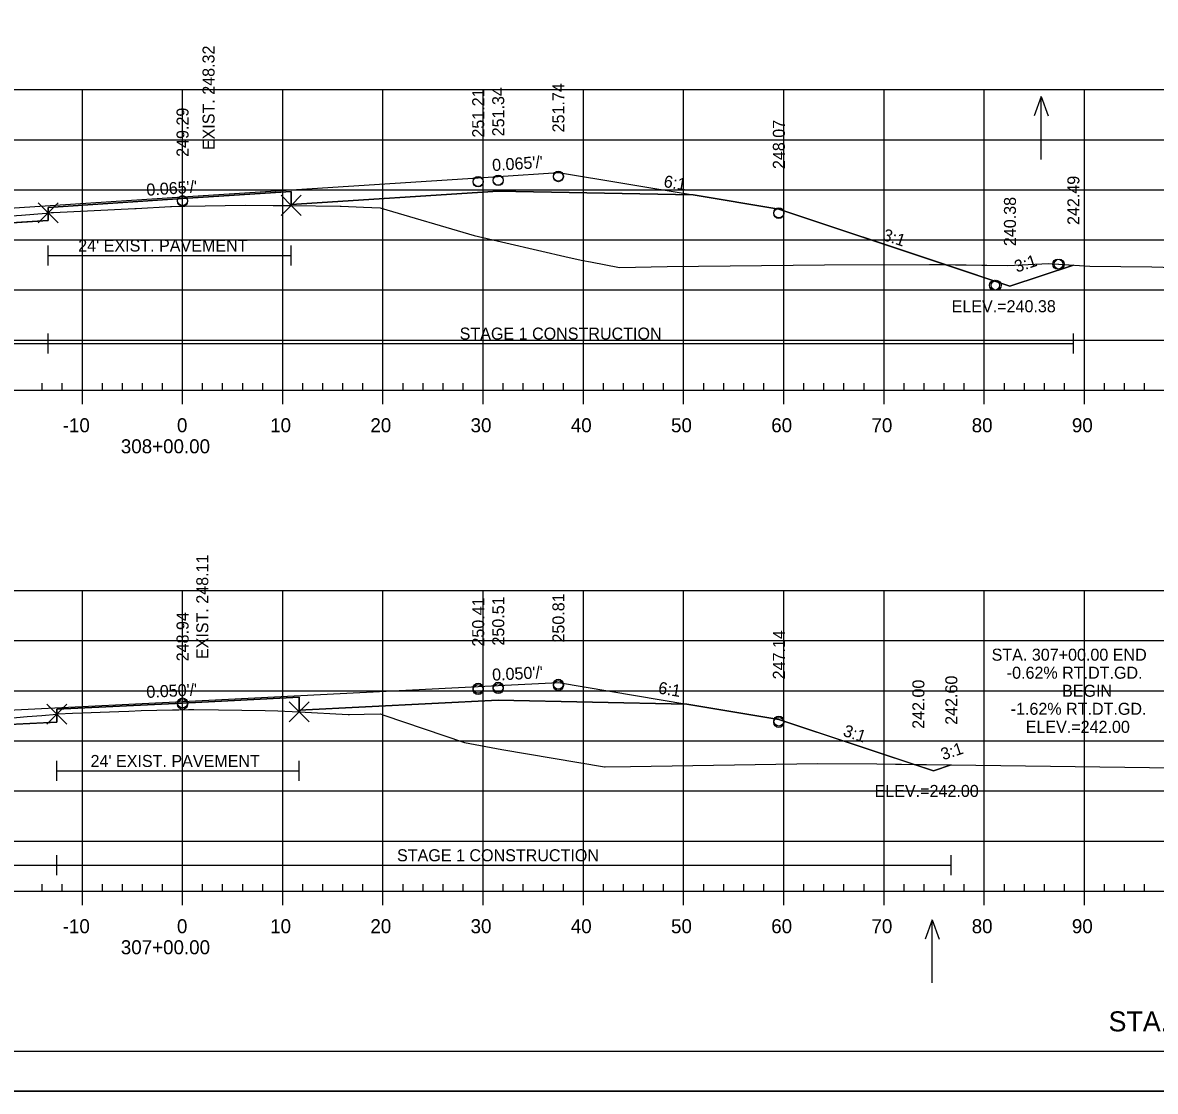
# Model space of a CAD drawing. Extents: x 1365647 to 1367999, y 387113 to 400173.
# Drawn here: x 1365878.1 to 1365991.2, y 397826.3 to 397933 of the extents above; entities that cross this region are included whole.
import ezdxf

# ---------------------------------------------------------------- set-up
doc = ezdxf.new("R2010")
doc.units = 0
for name, color, linetype in [('R_Alt Surface', 7, 'Continuous'), ('R_Axis', 7, 'Continuous'), ('R_Axis Annot', 7, 'Continuous'), ('R_Border', 7, 'Continuous'), ('R_Border Notes', 7, 'Continuous'), ('R_Contours', 7, 'Continuous'), ('R_Draft', 7, 'Continuous'), ('R_Exist Surface', 7, 'Continuous'), ('R_Fin Surface', 7, 'Continuous'), ('R_Fin Surface Annot', 7, 'Continuous'), ('R_Grid', 7, 'Continuous'), ('R_No Plot', 7, 'Continuous'), ('R_Water', 7, 'Continuous'), ('R_Water Annot', 7, 'Continuous'), ('R_Xsect Elev', 7, 'Continuous')]:
    doc.layers.add(name, color=color, linetype=linetype)

msp = doc.modelspace()

# ---------------------------------------------------------------- linework, layer by layer
at = {"layer": 'R_Alt Surface'}
for points in [[(1365842.17, 397910.72), (1365862.59, 397912.05), (1365880.69, 397913.23), (1365880.69, 397914.52), (1365894.09, 397915.4), (1365904.92, 397916.1), (1365904.92, 397914.82), (1365925.59, 397916.16), (1365945.04, 397915.77)], [(1365844.1, 397861.28), (1365862.59, 397862.2), (1365881.53, 397863.14), (1365881.53, 397864.43), (1365894.09, 397865.05), (1365905.73, 397865.63), (1365905.73, 397864.34), (1365925.59, 397865.33), (1365944.4, 397864.95)]]:
    msp.add_lwpolyline(points, dxfattribs=at)
at = {"layer": 'R_Axis'}
for p, q in [((1365880.09, 397896.28), (1365880.09, 397896.98)), ((1365882.09, 397896.28), (1365882.09, 397896.98)), ((1365886.09, 397896.28), (1365886.09, 397896.98)), ((1365888.09, 397896.28), (1365888.09, 397896.98)), ((1365890.09, 397896.28), (1365890.09, 397896.98)), ((1365892.09, 397896.28), (1365892.09, 397896.98)), ((1365896.09, 397896.28), (1365896.09, 397896.98)), ((1365898.09, 397896.28), (1365898.09, 397896.98)), ((1365900.09, 397896.28), (1365900.09, 397896.98)), ((1365902.09, 397896.28), (1365902.09, 397896.98)), ((1365906.09, 397896.28), (1365906.09, 397896.98)), ((1365908.09, 397896.28), (1365908.09, 397896.98)), ((1365910.09, 397896.28), (1365910.09, 397896.98)), ((1365912.09, 397896.28), (1365912.09, 397896.98)), ((1365916.09, 397896.28), (1365916.09, 397896.98)), ((1365918.09, 397896.28), (1365918.09, 397896.98)), ((1365920.09, 397896.28), (1365920.09, 397896.98)), ((1365922.09, 397896.28), (1365922.09, 397896.98)), ((1365926.09, 397896.28), (1365926.09, 397896.98)), ((1365928.09, 397896.28), (1365928.09, 397896.98)), ((1365930.09, 397896.28), (1365930.09, 397896.98)), ((1365932.09, 397896.28), (1365932.09, 397896.98)), ((1365936.09, 397896.28), (1365936.09, 397896.98)), ((1365938.09, 397896.28), (1365938.09, 397896.98)), ((1365940.09, 397896.28), (1365940.09, 397896.98)), ((1365942.09, 397896.28), (1365942.09, 397896.98)), ((1365946.09, 397896.28), (1365946.09, 397896.98)), ((1365948.09, 397896.28), (1365948.09, 397896.98)), ((1365950.09, 397896.28), (1365950.09, 397896.98)), ((1365952.09, 397896.28), (1365952.09, 397896.98)), ((1365956.09, 397896.28), (1365956.09, 397896.98)), ((1365958.09, 397896.28), (1365958.09, 397896.98)), ((1365960.09, 397896.28), (1365960.09, 397896.98)), ((1365962.09, 397896.28), (1365962.09, 397896.98)), ((1365966.09, 397896.28), (1365966.09, 397896.98)), ((1365968.09, 397896.28), (1365968.09, 397896.98)), ((1365970.09, 397896.28), (1365970.09, 397896.98)), ((1365972.09, 397896.28), (1365972.09, 397896.98)), ((1365976.09, 397896.28), (1365976.09, 397896.98)), ((1365978.09, 397896.28), (1365978.09, 397896.98)), ((1365980.09, 397896.28), (1365980.09, 397896.98)), ((1365982.09, 397896.28), (1365982.09, 397896.98)), ((1365986.09, 397896.28), (1365986.09, 397896.98)), ((1365988.09, 397896.28), (1365988.09, 397896.98)), ((1365990.09, 397896.28), (1365990.09, 397896.98)), ((1365749.09, 397896.28), (1366039.09, 397896.28)), ((1365884.09, 397894.88), (1365884.09, 397896.28)), ((1365894.09, 397894.88), (1365894.09, 397896.28)), ((1365904.09, 397894.88), (1365904.09, 397896.28)), ((1365914.09, 397894.88), (1365914.09, 397896.28)), ((1365924.09, 397894.88), (1365924.09, 397896.28)), ((1365934.09, 397894.88), (1365934.09, 397896.28)), ((1365944.09, 397894.88), (1365944.09, 397896.28)), ((1365954.09, 397894.88), (1365954.09, 397896.28)), ((1365964.09, 397894.88), (1365964.09, 397896.28)), ((1365974.09, 397894.88), (1365974.09, 397896.28)), ((1365984.09, 397894.88), (1365984.09, 397896.28)), ((1365880.09, 397846.28), (1365880.09, 397846.98)), ((1365882.09, 397846.28), (1365882.09, 397846.98)), ((1365886.09, 397846.28), (1365886.09, 397846.98)), ((1365888.09, 397846.28), (1365888.09, 397846.98)), ((1365890.09, 397846.28), (1365890.09, 397846.98)), ((1365892.09, 397846.28), (1365892.09, 397846.98)), ((1365896.09, 397846.28), (1365896.09, 397846.98)), ((1365898.09, 397846.28), (1365898.09, 397846.98)), ((1365900.09, 397846.28), (1365900.09, 397846.98)), ((1365902.09, 397846.28), (1365902.09, 397846.98)), ((1365906.09, 397846.28), (1365906.09, 397846.98)), ((1365908.09, 397846.28), (1365908.09, 397846.98)), ((1365910.09, 397846.28), (1365910.09, 397846.98)), ((1365912.09, 397846.28), (1365912.09, 397846.98)), ((1365916.09, 397846.28), (1365916.09, 397846.98)), ((1365918.09, 397846.28), (1365918.09, 397846.98)), ((1365920.09, 397846.28), (1365920.09, 397846.98)), ((1365922.09, 397846.28), (1365922.09, 397846.98)), ((1365926.09, 397846.28), (1365926.09, 397846.98)), ((1365928.09, 397846.28), (1365928.09, 397846.98)), ((1365930.09, 397846.28), (1365930.09, 397846.98)), ((1365932.09, 397846.28), (1365932.09, 397846.98)), ((1365936.09, 397846.28), (1365936.09, 397846.98)), ((1365938.09, 397846.28), (1365938.09, 397846.98)), ((1365940.09, 397846.28), (1365940.09, 397846.98)), ((1365942.09, 397846.28), (1365942.09, 397846.98)), ((1365946.09, 397846.28), (1365946.09, 397846.98)), ((1365948.09, 397846.28), (1365948.09, 397846.98)), ((1365950.09, 397846.28), (1365950.09, 397846.98)), ((1365952.09, 397846.28), (1365952.09, 397846.98)), ((1365956.09, 397846.28), (1365956.09, 397846.98)), ((1365958.09, 397846.28), (1365958.09, 397846.98)), ((1365960.09, 397846.28), (1365960.09, 397846.98)), ((1365962.09, 397846.28), (1365962.09, 397846.98)), ((1365966.09, 397846.28), (1365966.09, 397846.98)), ((1365968.09, 397846.28), (1365968.09, 397846.98)), ((1365970.09, 397846.28), (1365970.09, 397846.98)), ((1365972.09, 397846.28), (1365972.09, 397846.98)), ((1365976.09, 397846.28), (1365976.09, 397846.98)), ((1365978.09, 397846.28), (1365978.09, 397846.98)), ((1365980.09, 397846.28), (1365980.09, 397846.98)), ((1365982.09, 397846.28), (1365982.09, 397846.98)), ((1365986.09, 397846.28), (1365986.09, 397846.98)), ((1365988.09, 397846.28), (1365988.09, 397846.98)), ((1365990.09, 397846.28), (1365990.09, 397846.98)), ((1365749.09, 397846.28), (1366039.09, 397846.28)), ((1365884.09, 397844.88), (1365884.09, 397846.28)), ((1365894.09, 397844.88), (1365894.09, 397846.28)), ((1365904.09, 397844.88), (1365904.09, 397846.28)), ((1365914.09, 397844.88), (1365914.09, 397846.28)), ((1365924.09, 397844.88), (1365924.09, 397846.28)), ((1365934.09, 397844.88), (1365934.09, 397846.28)), ((1365944.09, 397844.88), (1365944.09, 397846.28)), ((1365954.09, 397844.88), (1365954.09, 397846.28)), ((1365964.09, 397844.88), (1365964.09, 397846.28)), ((1365974.09, 397844.88), (1365974.09, 397846.28)), ((1365984.09, 397844.88), (1365984.09, 397846.28))]:
    msp.add_line(p, q, dxfattribs=at)
at = {"layer": 'R_Border'}
msp.add_line((1366052.27, 397830.28), (1365736.09, 397830.28), dxfattribs=at)
at = {"layer": 'R_Contours'}
for p, q in [((1365904.92, 397916.1), (1365894.09, 397915.4)), ((1365925.59, 397916.16), (1365904.92, 397914.82)), ((1365904.92, 397914.82), (1365904.92, 397916.1)), ((1365945.04, 397915.77), (1365925.59, 397916.16)), ((1365894.09, 397915.4), (1365880.69, 397914.52)), ((1365880.69, 397914.52), (1365880.69, 397913.97)), ((1365894.17, 397914.64), (1365894.32, 397914.65)), ((1365894.32, 397914.65), (1365900.38, 397914.74)), ((1365903.2, 397914.73), (1365904.91, 397914.73)), ((1365904.91, 397914.73), (1365904.92, 397914.73)), ((1365904.92, 397914.82), (1365904.92, 397914.73)), ((1365904.92, 397914.73), (1365904.92, 397914.82)), ((1365909.85, 397914.65), (1365909.88, 397914.65)), ((1365909.88, 397914.65), (1365909.92, 397914.65)), ((1365913.82, 397914.48), (1365913.9, 397914.46)), ((1365932.66, 397909.51), (1365934.04, 397909.23)), ((1365958.13, 397908.79), (1365968.62, 397908.84)), ((1365968.62, 397908.84), (1365970.19, 397908.82)), ((1365894.09, 397865.05), (1365881.53, 397864.43)), ((1365953.59, 397863.42), (1365944.4, 397864.95)), ((1365881.53, 397864.43), (1365881.53, 397863.95)), ((1365889.95, 397864.3), (1365893.1, 397864.37)), ((1365905.73, 397864.19), (1365905.73, 397864.34)), ((1365905.73, 397864.34), (1365905.73, 397864.19)), ((1365905.73, 397864.19), (1365910.6, 397863.92)), ((1365910.6, 397863.92), (1365910.67, 397863.92)), ((1365910.67, 397863.92), (1365910.72, 397863.92)), ((1365910.72, 397863.92), (1365910.75, 397863.91)), ((1365910.75, 397863.91), (1365912.2, 397863.94)), ((1365912.2, 397863.94), (1365913.84, 397863.97)), ((1365913.84, 397863.97), (1365914.17, 397863.86)), ((1365914.17, 397863.86), (1365922.23, 397861.11)), ((1365967.08, 397858.93), (1365953.59, 397863.42)), ((1365922.23, 397861.11), (1365925.94, 397860.4))]:
    msp.add_line(p, q, dxfattribs=at)
for points in [[(1365970.19, 397908.82), (1365953.59, 397914.35), (1365945.04, 397915.77)], [(1365880.99, 397914), (1365881.22, 397914.01), (1365889.33, 397914.42), (1365889.47, 397914.43), (1365892.87, 397914.6)], [(1365892.87, 397914.6), (1365892.88, 397914.6), (1365892.98, 397914.6)], [(1365892.98, 397914.6), (1365893, 397914.6), (1365894.17, 397914.64)], [(1365900.38, 397914.74), (1365903.14, 397914.73), (1365903.19, 397914.73), (1365903.2, 397914.73)], [(1365904.92, 397914.73), (1365904.92, 397914.73)], [(1365904.92, 397914.73), (1365909.82, 397914.65), (1365909.85, 397914.65)], [(1365909.92, 397914.65), (1365912.15, 397914.56), (1365913.82, 397914.48)], [(1365880.69, 397913.97), (1365880.97, 397914), (1365880.99, 397914)], [(1365913.9, 397914.46), (1365923.19, 397911.72), (1365932.66, 397909.51)], [(1365934.04, 397909.23), (1365934.78, 397909.09), (1365937.69, 397908.54), (1365942.46, 397908.63), (1365958.13, 397908.79)], [(1365905.73, 397864.34), (1365905.73, 397865.63), (1365894.09, 397865.05)], [(1365944.4, 397864.95), (1365925.59, 397865.33), (1365905.73, 397864.34)], [(1365881.53, 397863.95), (1365881.57, 397863.95), (1365881.67, 397863.96)], [(1365881.67, 397863.96), (1365883.12, 397864.03), (1365887.72, 397864.22)], [(1365887.72, 397864.22), (1365888.72, 397864.25), (1365889.95, 397864.3)], [(1365893.1, 397864.37), (1365893.71, 397864.39), (1365894.67, 397864.41), (1365895.2, 397864.42)], [(1365895.2, 397864.42), (1365897.69, 397864.38), (1365902.33, 397864.3), (1365903.58, 397864.26), (1365905.73, 397864.19)], [(1365925.94, 397860.4), (1365936.19, 397858.69), (1365936.25, 397858.68)], [(1365936.25, 397858.68), (1365938.77, 397858.72), (1365957.44, 397859.02), (1365963.35, 397858.98), (1365967.08, 397858.93)]]:
    msp.add_lwpolyline(points, dxfattribs=at)
for points in [[(1365869.55, 397912.51), (1365872.48, 397913.41), (1365874.34, 397913.49), (1365875.99, 397913.6), (1365878.03, 397913.75), (1365880.48, 397913.95), (1365880.69, 397913.97), (1365880.69, 397913.23)], [(1365970.19, 397908.82), (1365976.43, 397908.73), (1365980.48, 397908.91), (1365982.98, 397908.77), (1365976.65, 397906.66)], [(1365868.77, 397862.51), (1365872.6, 397863.54), (1365873.76, 397863.55), (1365875.26, 397863.57), (1365876.81, 397863.56), (1365878.57, 397863.7), (1365880.06, 397863.82), (1365881.53, 397863.95), (1365881.53, 397863.14)], [(1365967.08, 397858.93), (1365970.8, 397858.88), (1365969.01, 397858.28)]]:
    msp.add_lwpolyline(points, close=True, dxfattribs=at)
at = {"layer": 'R_Exist Surface'}
for points in [[(1365878.03, 397913.75), (1365880.48, 397913.95), (1365880.69, 397913.97), (1365880.97, 397914), (1365880.99, 397914), (1365881.22, 397914.01), (1365889.33, 397914.42), (1365889.47, 397914.43), (1365892.87, 397914.6), (1365892.88, 397914.6), (1365892.98, 397914.6), (1365893, 397914.6), (1365894.17, 397914.64), (1365894.32, 397914.65), (1365900.38, 397914.74), (1365903.14, 397914.73), (1365903.19, 397914.73), (1365903.2, 397914.73), (1365904.91, 397914.73), (1365904.92, 397914.73), (1365909.82, 397914.65), (1365909.85, 397914.65), (1365909.88, 397914.65), (1365909.92, 397914.65), (1365912.15, 397914.56), (1365913.82, 397914.48), (1365913.9, 397914.46), (1365923.19, 397911.72), (1365932.66, 397909.51), (1365934.04, 397909.23), (1365934.78, 397909.09), (1365937.69, 397908.54), (1365942.46, 397908.63), (1365958.13, 397908.79), (1365968.62, 397908.84), (1365976.43, 397908.73), (1365980.48, 397908.91), (1365984.61, 397908.67), (1365990.81, 397908.58), (1365999.97, 397908.31)], [(1365876.81, 397863.56), (1365878.57, 397863.7), (1365880.06, 397863.82), (1365881.53, 397863.95), (1365881.57, 397863.95), (1365881.67, 397863.96), (1365883.12, 397864.03), (1365887.72, 397864.22), (1365888.72, 397864.25), (1365889.95, 397864.3), (1365893.1, 397864.37), (1365893.71, 397864.39), (1365894.67, 397864.41), (1365895.2, 397864.42), (1365897.69, 397864.38), (1365902.33, 397864.3), (1365903.58, 397864.26), (1365905.73, 397864.19), (1365910.6, 397863.92), (1365910.67, 397863.92), (1365910.72, 397863.92), (1365910.75, 397863.91), (1365912.2, 397863.94), (1365913.84, 397863.97), (1365914.17, 397863.86), (1365922.23, 397861.11), (1365925.94, 397860.4), (1365936.19, 397858.69), (1365936.25, 397858.68), (1365938.77, 397858.72), (1365957.44, 397859.02), (1365963.35, 397858.98), (1365990.59, 397858.61), (1366002.86, 397858.57)]]:
    msp.add_lwpolyline(points, dxfattribs=at)
at = {"layer": 'R_Fin Surface'}
for points in [[(1365822.81, 397909.47), (1365828.72, 397907.5), (1365834.59, 397909.45), (1365842.17, 397910.72), (1365856.59, 397913.12), (1365862.59, 397913.51), (1365864.59, 397913.64), (1365894.09, 397915.57), (1365923.59, 397917.49), (1365925.59, 397917.62), (1365931.59, 397918.01), (1365945.04, 397915.77), (1365953.59, 397914.35), (1365976.65, 397906.66), (1365982.98, 397908.77)], [(1365828.06, 397861.26), (1365833.68, 397859.39), (1365834.59, 397859.69), (1365844.1, 397861.28), (1365856.59, 397863.36), (1365862.59, 397863.66), (1365864.59, 397863.76), (1365894.09, 397865.22), (1365923.59, 397866.69), (1365925.59, 397866.79), (1365931.59, 397867.09), (1365944.4, 397864.95), (1365953.59, 397863.42), (1365969.01, 397858.28), (1365970.8, 397858.88)]]:
    msp.add_lwpolyline(points, dxfattribs=at)
at = {"layer": 'R_Grid'}
for p, q in [((1365749.09, 397926.28), (1366039.09, 397926.28)), ((1365884.09, 397896.28), (1365884.09, 397926.28)), ((1365894.09, 397896.28), (1365894.09, 397926.28)), ((1365904.09, 397896.28), (1365904.09, 397926.28)), ((1365914.09, 397896.28), (1365914.09, 397926.28)), ((1365924.09, 397896.28), (1365924.09, 397926.28)), ((1365934.09, 397896.28), (1365934.09, 397926.28)), ((1365944.09, 397896.28), (1365944.09, 397926.28)), ((1365954.09, 397896.28), (1365954.09, 397926.28)), ((1365964.09, 397896.28), (1365964.09, 397926.28)), ((1365974.09, 397896.28), (1365974.09, 397926.28)), ((1365984.09, 397896.28), (1365984.09, 397926.28)), ((1365749.09, 397921.28), (1366039.09, 397921.28)), ((1365749.09, 397916.28), (1366039.09, 397916.28)), ((1365749.09, 397911.28), (1366039.09, 397911.28)), ((1365749.09, 397906.28), (1366039.09, 397906.28)), ((1365749.09, 397901.28), (1366039.09, 397901.28)), ((1365749.09, 397896.28), (1366039.09, 397896.28)), ((1365749.09, 397876.28), (1366039.09, 397876.28)), ((1365884.09, 397846.28), (1365884.09, 397876.28)), ((1365894.09, 397846.28), (1365894.09, 397876.28)), ((1365904.09, 397846.28), (1365904.09, 397876.28)), ((1365914.09, 397846.28), (1365914.09, 397876.28)), ((1365924.09, 397846.28), (1365924.09, 397876.28)), ((1365934.09, 397846.28), (1365934.09, 397876.28)), ((1365944.09, 397846.28), (1365944.09, 397876.28)), ((1365954.09, 397846.28), (1365954.09, 397876.28)), ((1365964.09, 397846.28), (1365964.09, 397876.28)), ((1365974.09, 397846.28), (1365974.09, 397876.28)), ((1365984.09, 397846.28), (1365984.09, 397876.28)), ((1365749.09, 397871.28), (1366039.09, 397871.28)), ((1365749.09, 397866.28), (1366039.09, 397866.28)), ((1365749.09, 397861.28), (1366039.09, 397861.28)), ((1365749.09, 397856.28), (1366039.09, 397856.28)), ((1365749.09, 397851.28), (1366039.09, 397851.28)), ((1365749.09, 397846.28), (1366039.09, 397846.28))]:
    msp.add_line(p, q, dxfattribs=at)
at = {"layer": 'R_No Plot'}
msp.add_line((1365723.69, 397826.3), (1366057.03, 397826.3), dxfattribs=at)
msp.add_lwpolyline([(1365723.69, 398039.63), (1366057.03, 398039.63), (1366057.03, 397826.3), (1365723.69, 397826.3)], close=True, dxfattribs=at)
for points in [[(1365904.92, 397914.73), (1365903.92, 397915.73), (1365904.92, 397914.73), (1365903.92, 397913.73), (1365904.92, 397914.73), (1365905.92, 397913.73), (1365904.92, 397914.73), (1365905.92, 397915.73)], [(1365880.69, 397913.97), (1365879.69, 397914.97), (1365880.69, 397913.97), (1365879.69, 397912.97), (1365880.69, 397913.97), (1365881.69, 397912.97), (1365880.69, 397913.97), (1365881.69, 397914.97)], [(1365881.53, 397863.95), (1365880.53, 397864.95), (1365881.53, 397863.95), (1365880.53, 397862.95), (1365881.53, 397863.95), (1365882.53, 397862.95), (1365881.53, 397863.95), (1365882.53, 397864.95)], [(1365905.73, 397864.19), (1365904.73, 397865.19), (1365905.73, 397864.19), (1365904.73, 397863.19), (1365905.73, 397864.19), (1365906.73, 397863.19), (1365905.73, 397864.19), (1365906.73, 397865.19)]]:
    msp.add_lwpolyline(points, dxfattribs=at)
for centre in [(1365931.59, 397917.64), (1365931.59, 397917.59), (1365923.59, 397917.12), (1365923.59, 397917.07), (1365925.59, 397917.25), (1365925.59, 397917.2), (1365894.09, 397915.2), (1365894.09, 397915.14), (1365953.59, 397913.98), (1365953.59, 397913.92), (1365981.43, 397908.86), (1365981.57, 397908.85), (1365975.11, 397906.75), (1365975.28, 397906.75), (1365923.59, 397866.53), (1365925.59, 397866.63), (1365931.59, 397866.93), (1365931.59, 397866.79), (1365923.59, 397866.39), (1365925.59, 397866.49), (1365894.09, 397865.06), (1365894.09, 397864.92), (1365953.59, 397863.26), (1365953.59, 397863.12)]:
    msp.add_circle(centre, 0.5, dxfattribs=at)
at = {"layer": 'R_Water'}
for p, q in [((1365880.69, 397908.72), (1365880.69, 397910.72)), ((1365904.92, 397908.72), (1365904.92, 397910.72)), ((1365880.69, 397909.72), (1365904.92, 397909.72)), ((1365822.81, 397900.94), (1365880.69, 397900.94)), ((1365880.69, 397899.94), (1365880.69, 397901.94)), ((1365880.69, 397900.94), (1365982.98, 397900.94)), ((1365982.98, 397899.94), (1365982.98, 397901.94)), ((1365881.53, 397857.28), (1365881.53, 397859.28)), ((1365905.73, 397857.28), (1365905.73, 397859.28)), ((1365881.53, 397858.28), (1365905.73, 397858.28)), ((1365881.53, 397847.87), (1365881.53, 397849.87)), ((1365970.8, 397847.87), (1365970.8, 397849.87)), ((1365828.06, 397848.87), (1365881.53, 397848.87)), ((1365881.53, 397848.87), (1365970.8, 397848.87))]:
    msp.add_line(p, q, dxfattribs=at)
at = {"layer": 'R_Water Annot'}
for p, q in [((1365979.75, 397925.58), (1365979.05, 397923.66)), ((1365979.75, 397919.3), (1365979.75, 397925.58)), ((1365979.75, 397925.58), (1365980.45, 397923.66)), ((1365968.9, 397843.41), (1365968.2, 397841.49)), ((1365968.9, 397837.12), (1365968.9, 397843.41)), ((1365968.9, 397843.41), (1365969.6, 397841.49))]:
    msp.add_line(p, q, dxfattribs=at)

# ---------------------------------------------------------------- texts
at = {"layer": 'R_Axis Annot'}
for s, p in [('-10', (1365882.13, 397892.08)), ('0', (1365893.53, 397892.08)), ('10', (1365902.83, 397892.08)), ('20', (1365912.83, 397892.08)), ('30', (1365922.83, 397892.08)), ('40', (1365932.83, 397892.08)), ('50', (1365942.83, 397892.08)), ('60', (1365952.83, 397892.08)), ('70', (1365962.83, 397892.08)), ('80', (1365972.83, 397892.08)), ('90', (1365982.83, 397892.08)), ('308+00.00', (1365887.93, 397889.98)), ('-10', (1365882.13, 397842.08)), ('0', (1365893.53, 397842.08)), ('10', (1365902.83, 397842.08)), ('20', (1365912.83, 397842.08)), ('30', (1365922.83, 397842.08)), ('40', (1365932.83, 397842.08)), ('50', (1365942.83, 397842.08)), ('60', (1365952.83, 397842.08)), ('70', (1365962.83, 397842.08)), ('80', (1365972.83, 397842.08)), ('90', (1365982.83, 397842.08)), ('307+00.00', (1365887.93, 397839.98))]:
    msp.add_text(s, height=1.4, dxfattribs=at).set_placement(p)
at = {"layer": 'R_Border Notes'}
for s, p in [('ELEV.=240.38', (1365970.83, 397904.06)), ('ELEV.=242.00', (1365963.14, 397855.68))]:
    msp.add_text(s, height=1.2, dxfattribs=at).set_placement(p)
at = {"layer": 'R_Draft'}
msp.add_text('STA.307+00.00 TO STA. 308+81.00', height=2, dxfattribs=at).set_placement((1365986.49, 397832.28))
at = {"layer": 'R_Fin Surface Annot'}
for s, rotation, p in [('251.21', 90, (1365924.19, 397921.49)), ('251.34', 90, (1365926.19, 397921.62)), ('251.74', 90, (1365932.19, 397922.01)), ('249.29', 90, (1365894.69, 397919.57)), ('248.07', 90, (1365954.19, 397918.35)), ("0.065'/'", 3.7326, (1365925.02, 397918.14)), ("0.065'/'", 3.7326, (1365890.52, 397915.68)), ('6:1', 350.5377, (1365942.04, 397916.57)), ('242.49', 90, (1365983.58, 397912.77)), ('240.38', 90, (1365977.25, 397910.66)), ('3:1', 341.5651, (1365963.86, 397911.3)), ('3:1', 18.4349, (1365977.33, 397908.01)), ('250.41', 90, (1365924.19, 397870.69)), ('250.51', 90, (1365926.19, 397870.79)), ('250.81', 90, (1365932.19, 397871.09)), ('248.94', 90, (1365894.69, 397869.22)), ('247.14', 90, (1365954.19, 397867.42)), ("0.050'/'", 2.8443, (1365925.01, 397867.28)), ("0.050'/'", 2.8443, (1365890.51, 397865.56)), ('6:1', 350.5377, (1365941.49, 397866.02)), ('242.00', 90, (1365968.11, 397862.48)), ('242.60', 90, (1365971.4, 397862.88)), ('3:1', 341.5651, (1365959.92, 397861.8)), ('3:1', 18.4349, (1365969.98, 397859.33))]:
    msp.add_text(s, height=1.2, rotation=rotation, dxfattribs=at).set_placement(p)
at = {"layer": 'R_Water'}
for s, p in [("24' EXIST. PAVEMENT", (1365883.68, 397910.12)), ('STAGE 1 CONSTRUCTION', (1365921.74, 397901.33)), ('STA. 307+00.00 END', (1365974.82, 397869.28)), ('-0.62% RT.DT.GD.', (1365976.33, 397867.48)), ('BEGIN', (1365981.85, 397865.68)), ('-1.62% RT.DT.GD.', (1365976.72, 397863.88)), ('ELEV.=242.00', (1365978.22, 397862.08)), ("24' EXIST. PAVEMENT", (1365884.91, 397858.67)), ('STAGE 1 CONSTRUCTION', (1365915.49, 397849.26))]:
    msp.add_text(s, height=1.2, dxfattribs=at).set_placement(p)
at = {"layer": 'R_Xsect Elev'}
for s, p in [('EXIST. 248.32', (1365897.28, 397920.24)), ('EXIST. 248.11', (1365896.66, 397869.44))]:
    msp.add_text(s, height=1.2, rotation=90, dxfattribs=at).set_placement(p)

doc.saveas('drawing.dxf')
